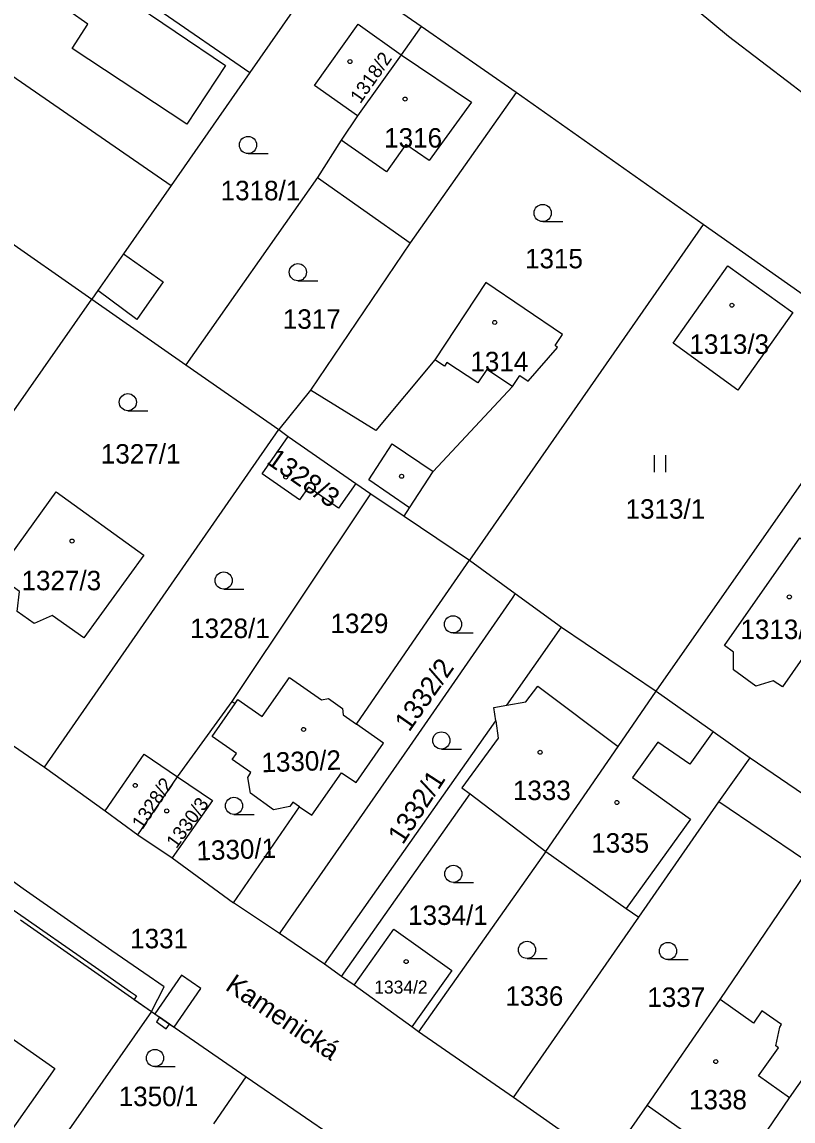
# Model space of a CAD drawing. Extents: x -756746 to -753363, y -1166406 to -1161727.
# Drawn here: x -754938.5 to -754871.1, y -1163718.6 to -1163622.6 of the extents above; entities that cross this region are included whole.
import ezdxf

# ---------------------------------------------------------------- set-up
doc = ezdxf.new("R2010")
doc.units = 0
for name, color, linetype in [('Hranice parcel', 7, 'Continuous'), ('Parcelní čísla', 7, 'Continuous'), ('Pop  PČ popisy', 7, 'Continuous'), ('Vnitřní kresba', 7, 'Continuous'), ('Věcná břemena k části', 7, 'Continuous'), ('Značky budov', 7, 'Continuous'), ('Značky kultur', 7, 'Continuous')]:
    doc.layers.add(name, color=color, linetype=linetype)

msp = doc.modelspace()

# ---------------------------------------------------------------- linework, layer by layer
at = {"layer": 'Hranice parcel'}
for p, q in [((-754960.52, -1163612.72), (-754925.46, -1163636.88)), ((-754911.82, -1163617.29), (-754918.58, -1163627.01)), ((-754903.63, -1163623.01), (-754911.82, -1163617.29)), ((-754926.53, -1163621.54), (-754918.58, -1163627.01)), ((-754967.49, -1163622.26), (-754932.37, -1163646.8)), ((-754903.63, -1163623.01), (-754905.36, -1163625.48)), ((-754895.33, -1163628.76), (-754903.63, -1163623.01)), ((-754905.36, -1163625.48), (-754909.17, -1163630.81)), ((-754918.58, -1163627.01), (-754925.46, -1163636.88)), ((-754895.33, -1163628.76), (-754904.57, -1163641.88)), ((-754878.99, -1163640.27), (-754895.33, -1163628.76)), ((-754909.17, -1163630.81), (-754910.59, -1163632.93)), ((-754910.59, -1163632.93), (-754912.68, -1163636.19)), ((-754912.68, -1163636.19), (-754924.16, -1163652.54)), ((-754912.68, -1163636.19), (-754904.57, -1163641.88)), ((-754878.99, -1163640.27), (-754899.41, -1163669.6)), ((-754862.65, -1163651.79), (-754878.99, -1163640.27)), ((-754904.57, -1163641.88), (-754913.29, -1163654.76)), ((-754939.39, -1163656.85), (-754932.37, -1163646.8)), ((-754932.37, -1163646.8), (-754924.16, -1163652.54)), ((-754883.1, -1163681.03), (-754862.65, -1163651.79)), ((-754924.16, -1163652.54), (-754916.06, -1163658.19)), ((-754913.29, -1163654.76), (-754916.06, -1163658.19)), ((-754936.52, -1163687.67), (-754916.06, -1163658.19)), ((-754916.06, -1163658.19), (-754915.22, -1163658.78)), ((-754915.22, -1163658.78), (-754909.33, -1163662.89)), ((-754909.33, -1163662.89), (-754908.02, -1163663.8)), ((-754920.11, -1163681.94), (-754908.02, -1163663.8)), ((-754908.02, -1163663.8), (-754905.11, -1163665.76)), ((-754905.11, -1163665.76), (-754899.41, -1163669.6)), ((-754899.41, -1163669.6), (-754895.4, -1163672.51)), ((-754895.4, -1163672.51), (-754891.35, -1163675.45)), ((-754891.35, -1163675.45), (-754883.1, -1163681.03)), ((-754952.94, -1163676.36), (-754936.52, -1163687.67)), ((-754924.91, -1163688.5), (-754920.11, -1163681.94)), ((-754920.11, -1163681.94), (-754919.87, -1163682.11)), ((-754936.52, -1163687.67), (-754931.22, -1163691.47)), ((-754928.37, -1163693.57), (-754924.91, -1163688.5)), ((-754920.01, -1163699.5), (-754914.24, -1163691.13)), ((-754931.22, -1163691.47), (-754928.37, -1163693.57)), ((-754877.52, -1163707.95), (-754866.9, -1163692.29)), ((-754928.37, -1163693.57), (-754925.35, -1163695.58)), ((-754892.74, -1163695.04), (-754903.84, -1163710.76)), ((-754925.35, -1163695.58), (-754920.01, -1163699.5)), ((-754916, -1163702.2), (-754920.01, -1163699.5)), ((-754895.56, -1163716.51), (-754884.62, -1163700.77)), ((-754938.61, -1163700.99), (-754927.16, -1163709.01)), ((-754912.05, -1163704.86), (-754916, -1163702.2)), ((-754910.56, -1163705.93), (-754912.05, -1163704.86)), ((-754909.48, -1163706.71), (-754910.56, -1163705.93)), ((-754904.43, -1163710.33), (-754909.48, -1163706.71)), ((-754871.46, -1163716.55), (-754865.34, -1163707.76)), ((-754927.16, -1163709.01), (-754918.9, -1163714.71)), ((-754903.84, -1163710.76), (-754904.43, -1163710.33)), ((-754895.56, -1163716.51), (-754903.84, -1163710.76)), ((-754921.72, -1163718.8), (-754918.9, -1163714.71)), ((-754918.9, -1163714.71), (-754910.58, -1163720.42)), ((-754887.38, -1163722.21), (-754895.56, -1163716.51))]:
    msp.add_line(p, q, dxfattribs=at)
for points in [[(-754931.15, -1163577.37), (-754928.96, -1163580.12), (-754925.97, -1163581.97), (-754920.06, -1163587.43), (-754891.31, -1163611.76), (-754876.78, -1163623.85), (-754871.14, -1163628.14), (-754862.81, -1163634.56), (-754844.41, -1163647.75)], [(-754909.17, -1163630.81), (-754912.92, -1163628.15), (-754909.13, -1163622.78), (-754905.36, -1163625.48)], [(-754925.46, -1163636.88), (-754929.62, -1163642.84), (-754931.86, -1163646.06), (-754932.37, -1163646.8)], [(-754876.84, -1163643.88), (-754871.17, -1163647.98), (-754875.97, -1163654.76), (-754881.62, -1163650.64), (-754876.84, -1163643.88)], [(-754905.11, -1163665.76), (-754904.63, -1163665.01), (-754902.58, -1163661.86), (-754895.64, -1163654.44), (-754895, -1163653.48), (-754894.28, -1163653.96), (-754891.72, -1163651.01), (-754891.93, -1163650.86), (-754891.28, -1163649.9), (-754897.96, -1163645.36), (-754902.43, -1163652.1), (-754907.59, -1163658.28), (-754913.29, -1163654.76)], [(-754909.33, -1163662.89), (-754910.84, -1163665.06), (-754913.47, -1163663.23), (-754914.23, -1163664.32), (-754917.5, -1163662.04), (-754915.22, -1163658.78)], [(-754927.85, -1163669.15), (-754933.08, -1163676.38), (-754935.83, -1163674.42), (-754937.4, -1163675.12), (-754938.89, -1163674.07), (-754938.69, -1163672.32), (-754940.72, -1163670.86), (-754935.49, -1163663.62), (-754927.85, -1163669.15)], [(-754877.14, -1163677.05), (-754870.54, -1163667.63), (-754869.65, -1163668.25), (-754868.13, -1163667.74), (-754866.42, -1163668.99), (-754866.38, -1163670.56), (-754865.48, -1163671.22), (-754872.06, -1163680.64), (-754872.87, -1163680.12), (-754874.39, -1163680.6), (-754876.33, -1163679.18), (-754876.35, -1163677.61), (-754877.14, -1163677.05)], [(-754909.27, -1163683.91), (-754903.05, -1163674.89), (-754899.41, -1163669.6)], [(-754895.4, -1163672.51), (-754895.68, -1163672.91), (-754904.65, -1163685.87), (-754915.95, -1163702.14), (-754916, -1163702.2)], [(-754912.05, -1163704.86), (-754897.1, -1163683.62), (-754897.27, -1163682.46), (-754896.15, -1163682.26), (-754891.35, -1163675.45)], [(-754919.87, -1163682.11), (-754919.63, -1163681.77), (-754917.5, -1163683.25), (-754915.11, -1163679.83), (-754912.32, -1163681.78), (-754911.71, -1163681.67), (-754910.5, -1163682.53), (-754910.42, -1163683.1), (-754909.27, -1163683.91)], [(-754892.74, -1163695.04), (-754886.4, -1163685.86), (-754883.1, -1163681.03)], [(-754883.1, -1163681.03), (-754878.11, -1163684.56), (-754874.88, -1163686.85)], [(-754914.24, -1163691.13), (-754914.82, -1163690.73), (-754915.09, -1163691.11), (-754916.51, -1163691.39), (-754918.52, -1163689.94), (-754918.76, -1163688.56), (-754918.48, -1163688.14), (-754920.11, -1163686.99), (-754919.75, -1163686.47), (-754921.87, -1163684.99), (-754919.87, -1163682.11)], [(-754914.24, -1163691.13), (-754913.16, -1163691.86), (-754910.56, -1163688.16), (-754909.3, -1163689), (-754906.91, -1163685.56), (-754909.27, -1163683.91)], [(-754931.22, -1163691.47), (-754927.82, -1163686.52), (-754924.91, -1163688.5)], [(-754884.62, -1163700.77), (-754877.62, -1163690.7), (-754874.88, -1163686.85)], [(-754874.88, -1163686.85), (-754867.57, -1163691.84), (-754866.9, -1163692.29)], [(-754924.91, -1163688.5), (-754921.85, -1163690.57), (-754925.35, -1163695.58)], [(-754910.56, -1163705.93), (-754899.35, -1163690), (-754892.74, -1163695.04)], [(-754892.74, -1163695.04), (-754885.71, -1163700.01), (-754884.62, -1163700.77)], [(-754909.48, -1163706.71), (-754906, -1163701.81), (-754900.93, -1163705.41), (-754904.43, -1163710.33)], [(-754945.77, -1163707.38), (-754940.97, -1163710.76), (-754940.72, -1163710.4), (-754935.6, -1163713.96), (-754942.94, -1163724.35), (-754948, -1163720.77), (-754947.05, -1163719.42), (-754951.86, -1163716.04), (-754945.77, -1163707.38)], [(-754887.38, -1163722.21), (-754883.89, -1163717.2), (-754877.52, -1163707.95)], [(-754871.46, -1163716.55), (-754874.16, -1163714.61), (-754872.41, -1163712.17), (-754872.66, -1163712), (-754872.3, -1163710.38), (-754872.14, -1163710.14), (-754873.87, -1163708.95), (-754874.6, -1163710.02), (-754877.52, -1163707.95)], [(-754927.16, -1163709.01), (-754944.4, -1163733.62), (-754947.85, -1163738.54)], [(-754879.21, -1163727.98), (-754875.78, -1163722.92), (-754871.46, -1163716.55)]]:
    msp.add_lwpolyline(points, dxfattribs=at)
at = {"layer": 'Vnitřní kresba'}
for p, q in [((-754935.57, -1163616.33), (-754920.71, -1163626.41)), ((-754932.73, -1163622.8), (-754937.68, -1163619.28)), ((-754934.1, -1163624.92), (-754932.73, -1163622.8)), ((-754924.08, -1163631.52), (-754934.1, -1163624.92)), ((-754905.36, -1163625.48), (-754899.23, -1163629.6)), ((-754920.71, -1163626.41), (-754924.08, -1163631.52)), ((-754899.23, -1163629.6), (-754902.91, -1163634.7)), ((-754906.64, -1163635.69), (-754910.59, -1163632.93)), ((-754904.96, -1163633.3), (-754906.64, -1163635.69)), ((-754902.91, -1163634.7), (-754904.96, -1163633.3)), ((-754929.62, -1163642.84), (-754926.15, -1163645.29)), ((-754928.45, -1163648.57), (-754931.86, -1163646.06)), ((-754926.15, -1163645.29), (-754928.45, -1163648.57)), ((-754901.59, -1163652.65), (-754902.43, -1163652.1)), ((-754901.37, -1163652.32), (-754901.59, -1163652.65)), ((-754898.67, -1163654.11), (-754901.37, -1163652.32)), ((-754897.89, -1163652.95), (-754898.67, -1163654.11)), ((-754895.64, -1163654.44), (-754897.89, -1163652.95)), ((-754908.19, -1163662.59), (-754906.14, -1163659.44)), ((-754906.14, -1163659.44), (-754902.58, -1163661.86)), ((-754904.63, -1163665.01), (-754908.19, -1163662.59)), ((-754894.48, -1163681.97), (-754893.44, -1163680.6)), ((-754893.44, -1163680.6), (-754886.4, -1163685.86)), ((-754896.15, -1163682.26), (-754894.48, -1163681.97)), ((-754897.1, -1163683.62), (-754896.89, -1163685.13)), ((-754878.11, -1163684.56), (-754880.15, -1163687.4)), ((-754896.89, -1163685.13), (-754900.07, -1163689.46)), ((-754882.94, -1163685.47), (-754885.16, -1163688.56)), ((-754880.15, -1163687.4), (-754882.94, -1163685.47)), ((-754885.16, -1163688.56), (-754880.09, -1163692.2)), ((-754900.07, -1163689.46), (-754899.35, -1163690)), ((-754870.23, -1163695.71), (-754877.62, -1163690.7)), ((-754880.09, -1163692.2), (-754885.71, -1163700.01)), ((-754875.78, -1163722.92), (-754883.89, -1163717.2))]:
    msp.add_line(p, q, dxfattribs=at)
at = {"layer": 'Věcná břemena k části'}
msp.add_lwpolyline([(-754939.53, -1163699.91), (-754931.77, -1163705.33), (-754929.01, -1163707.27), (-754928.47, -1163707.63), (-754928.69, -1163707.94), (-754927.16, -1163709.01), (-754926.05, -1163706.85), (-754927.85, -1163705.63), (-754930.62, -1163703.69), (-754938.38, -1163698.28), (-754940.61, -1163696.68)], dxfattribs=at)
for points in [[(-754926.87, -1163709.21), (-754926.46, -1163709.5), (-754925.6, -1163710.09), (-754925.19, -1163710.37), (-754922.86, -1163706.99), (-754924.54, -1163705.83)], [(-754925.6, -1163710.09), (-754926.46, -1163709.5), (-754926.74, -1163709.91), (-754925.88, -1163710.5)]]:
    msp.add_lwpolyline(points, close=True, dxfattribs=at)
at = {"layer": 'Značky budov'}
for centre in [(-754909.837, -1163626.059), (-754905.017, -1163629.329), (-754876.487, -1163647.329), (-754897.197, -1163648.839), (-754915.437, -1163662.339), (-754905.327, -1163662.269), (-754934.107, -1163667.919), (-754871.467, -1163672.799), (-754913.887, -1163684.369), (-754893.227, -1163686.369), (-754928.587, -1163689.259), (-754886.527, -1163690.749), (-754925.837, -1163691.489), (-754904.927, -1163704.639), (-754877.887, -1163713.369)]:
    msp.add_circle(centre, 0.175, dxfattribs=at)
at = {"layer": 'Značky kultur'}
for p, q in [((-754918.733, -1163634.09), (-754916.983, -1163634.09)), ((-754893.003, -1163640.03), (-754891.253, -1163640.03)), ((-754914.383, -1163645.2), (-754912.633, -1163645.2)), ((-754929.233, -1163656.55), (-754927.483, -1163656.55)), ((-754883.241, -1163661.91), (-754883.241, -1163660.41)), ((-754882.24, -1163661.91), (-754882.24, -1163660.41)), ((-754920.863, -1163672.12), (-754919.113, -1163672.12)), ((-754900.833, -1163675.94), (-754899.083, -1163675.94)), ((-754901.853, -1163686.08), (-754900.103, -1163686.08)), ((-754919.963, -1163691.79), (-754918.213, -1163691.79)), ((-754900.803, -1163697.73), (-754899.053, -1163697.73)), ((-754894.373, -1163704.37), (-754892.623, -1163704.37)), ((-754882.063, -1163704.47), (-754880.313, -1163704.47)), ((-754926.863, -1163713.81), (-754925.113, -1163713.81))]:
    msp.add_line(p, q, dxfattribs=at)
for centre in [(-754918.733, -1163633.34), (-754893.003, -1163639.28), (-754914.383, -1163644.45), (-754929.233, -1163655.8), (-754920.863, -1163671.37), (-754900.833, -1163675.19), (-754901.853, -1163685.33), (-754919.963, -1163691.04), (-754900.803, -1163696.98), (-754894.373, -1163703.62), (-754882.063, -1163703.72), (-754926.863, -1163713.06)]:
    msp.add_circle(centre, 0.75, dxfattribs=at)

# ---------------------------------------------------------------- texts
at = {"layer": 'Parcelní čísla'}
for s, height, rotation, p in [('1318/2', 1.2, 55, (-754908.928, -1163629.794)), ('1328/3', 1.7, 325, (-754917.211, -1163661.101)), ('1332/2', 1.7, 55, (-754904.663, -1163684.657)), ('1330/2', 1.7, 2, (-754917.54, -1163688.119)), ('1332/1', 1.7, 57, (-754905.217, -1163694.502)), ('1328/2', 1.2, 56, (-754927.972, -1163693.185)), ('1330/3', 1.2, 54, (-754924.994, -1163694.842)), ('1330/1', 1.7, 2, (-754923.21, -1163695.819))]:
    msp.add_text(s, height=height, rotation=rotation, dxfattribs=at).set_placement(p)
for s, height, p in [('1316', 1.7, (-754906.85, -1163633.57)), ('1318/1', 1.7, (-754921.13, -1163638.17)), ('1315', 1.7, (-754894.55, -1163644.11)), ('1317', 1.7, (-754915.7, -1163649.39)), ('1313/3', 1.7, (-754880.19, -1163651.58)), ('1314', 1.7, (-754899.32, -1163653.1)), ('1327/1', 1.7, (-754931.59, -1163661.16)), ('1313/1', 1.7, (-754885.77, -1163665.97)), ('1327/3', 1.7, (-754938.517, -1163672.22)), ('1328/1', 1.7, (-754923.79, -1163676.39)), ('1329', 1.7, (-754911.534, -1163675.96)), ('1313/6', 1.7, (-754875.737, -1163676.48)), ('1333', 1.7, (-754895.61, -1163690.54)), ('1335', 1.7, (-754888.77, -1163695.13)), ('1334/1', 1.7, (-754904.757, -1163701.44)), ('1331', 1.7, (-754929.03, -1163703.48)), ('1334/2', 1.139, (-754907.714, -1163707.439)), ('1336', 1.7, (-754896.26, -1163708.5)), ('1337', 1.7, (-754883.87, -1163708.6)), ('1350/1', 1.7, (-754930.03, -1163717.26)), ('1338', 1.7, (-754880.23, -1163717.54))]:
    msp.add_text(s, height=height, dxfattribs=at).set_placement(p)
at = {"layer": 'Pop  PČ popisy'}
msp.add_text('Kamenická', height=1.7, rotation=326, dxfattribs=at).set_placement((-754920.815, -1163707.044))

doc.saveas('drawing.dxf')
